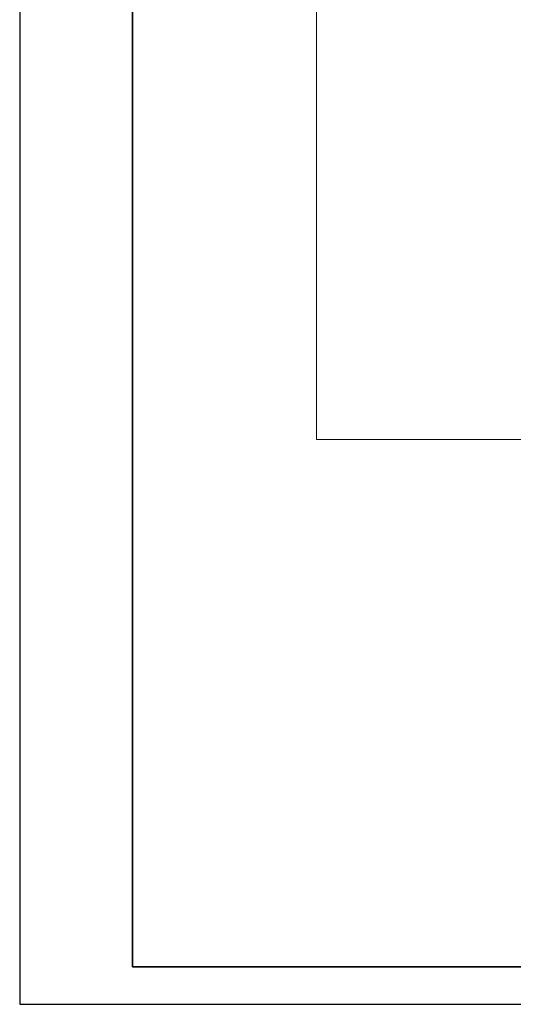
# Model space of a CAD drawing. Header units: millimetres. Extents: x -148444 to 51443, y -4810 to 453290.
# Tile 431 of 551: x -3557 to 3005, y 347962 to 361051. Entities that reach past the tile are written whole.
import ezdxf

# ---------------------------------------------------------------- set-up
doc = ezdxf.new("R2010")
doc.units = ezdxf.units.MM
doc.layers.add('CP_FRREF', color=251, linetype='Continuous', lineweight=35)
doc.layers.add('CP_LINENORM', color=253, linetype='Continuous')
doc.layers.add('Konstrukcja - Stropy', color=8, linetype='Continuous')

msp = doc.modelspace()

# ---------------------------------------------------------------- linework, layer by layer
at = {"layer": 'CP_FRREF'}
for p, q in [((-2057, 377162), (-2057, 348462)), ((-2057, 348462), (50943, 348462))]:
    msp.add_line(p, q, dxfattribs=at)
at = {"layer": 'CP_LINENORM', "linetype": 'Continuous'}
for p, q in [((-3557, 377662), (-3557, 347962)), ((-3557, 347962), (51443, 347962))]:
    msp.add_line(p, q, dxfattribs=at)
at = {"layer": 'Konstrukcja - Stropy', "color": 8, "linetype": 'Continuous', "lineweight": 13, "ltscale": 100, "flags": 128}
for points in [[(388, 355469), (6911, 355469), (7048, 360597), (7048, 368249), (388, 368249)], [(388, 355469), (7048, 355460), (7048, 360597), (7048, 368249), (388, 368249)]]:
    msp.add_lwpolyline(points, close=True, dxfattribs=at)

doc.saveas('drawing.dxf')
